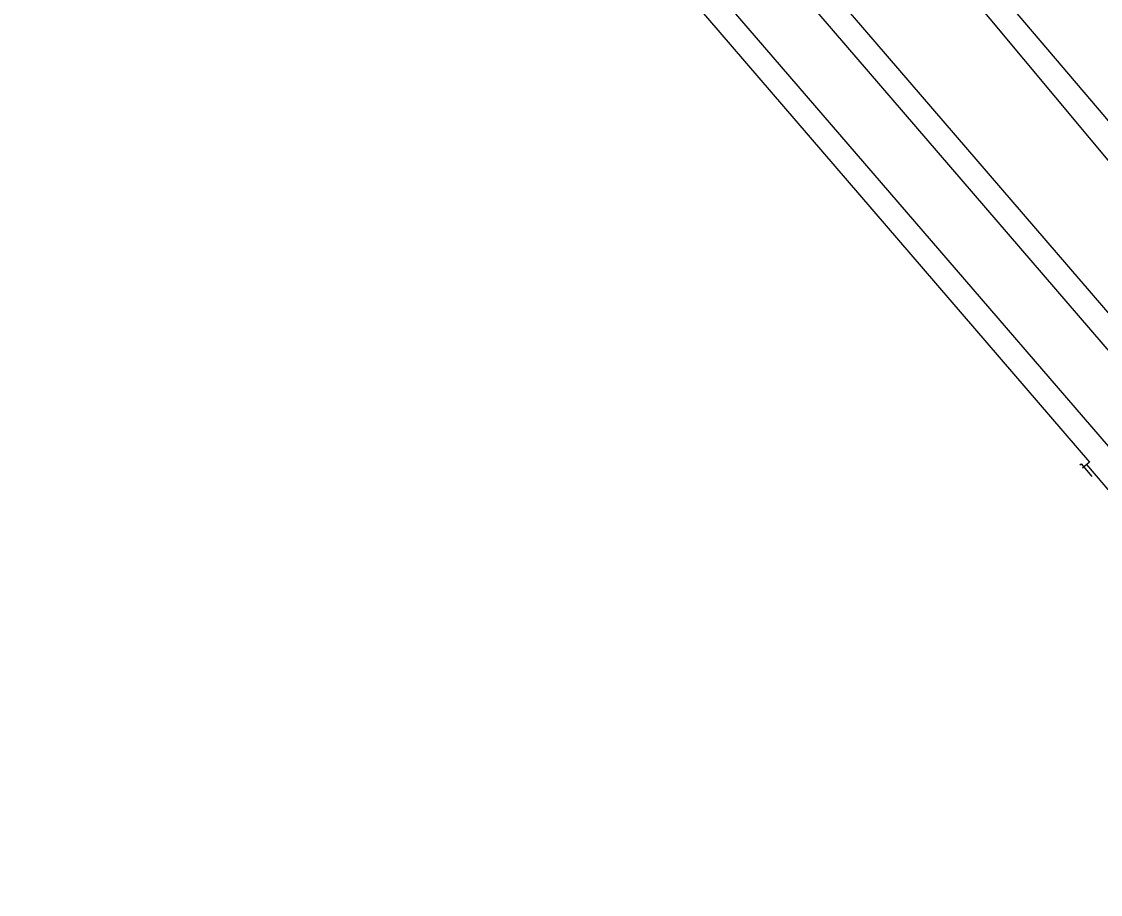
# Model space of a CAD drawing. Extents: x 159280 to 160375, y 384531 to 385872.
# Drawn here: x 159776.9 to 159851.1, y 384545.9 to 384605.8 of the extents above; entities that cross this region are included whole.
import ezdxf

# ---------------------------------------------------------------- set-up
doc = ezdxf.new("R2010")
doc.units = 0
for name, color, linetype in [('IMGEO_Hek', 7, 'Continuous'), ('IMGEO_Muur', 7, 'Continuous'), ('IMGEO_Perron', 7, 'Continuous'), ('IMGEO_Spoor', 7, 'Continuous'), ('IMGEO_Spoorbaan_halfverhard', 7, 'Continuous')]:
    doc.layers.add(name, color=color, linetype=linetype)

msp = doc.modelspace()

# ---------------------------------------------------------------- linework, layer by layer
at = {"layer": 'IMGEO_Hek'}
msp.add_lwpolyline([(159849.651, 384575.375), (159849.736, 384575.447), (159850.467, 384574.592)], dxfattribs=at)
at = {"layer": 'IMGEO_Muur'}
msp.add_lwpolyline([(159850.308, 384575.569), (159850.121, 384575.41)], dxfattribs=at)
at = {"layer": 'IMGEO_Perron'}
for points in [[(159683.522, 384787.637), (159685.761, 384789.572), (159780.079, 384680.271), (159817.635, 384636.512), (159843.469, 384606.024), (159861.633, 384584.28), (159861.317, 384584.011)], [(159859.326, 384582.212), (159856.674, 384579.95), (159723.551, 384734.618), (159680.593, 384785.107), (159682.86, 384787.065)], [(159673.132, 384781.501), (159673.442, 384781.767), (159720.743, 384726.19), (159850.308, 384575.569), (159850.121, 384575.41)], [(159850.121, 384575.41), (159849.832, 384575.163)]]:
    msp.add_lwpolyline(points, dxfattribs=at)
at = {"layer": 'IMGEO_Spoor'}
for points in [[(159298.199, 385256.49), (159411.661, 385119.073), (159479.574, 385036.952), (159497.518, 385015.086), (159547.984, 384954.122), (159574.623, 384922.081), (159600.311, 384891.721), (159624.474, 384863.39), (159693.925, 384782.643), (159798.951, 384660.882), (159851.357, 384599.293), (159887.061, 384556.423)], [(159292.269, 385251.591), (159303.604, 385237.883), (159381.29, 385143.78), (159423.02, 385093.315), (159434.25, 385079.86), (159454.7, 385054.967), (159609.414, 384867.732), (159645.768, 384823.978), (159681.181, 384781.708), (159706.75, 384751.729), (159755.58, 384694.837), (159880.093, 384550.14)], [(159288.968, 385248.86), (159394.808, 385120.766), (159451.562, 385051.926), (159485.007, 385011.602), (159559.99, 384920.75), (159634.682, 384830.526), (159669.934, 384788.543), (159680.14, 384776.226), (159725.395, 384723.206), (159772.582, 384668.348), (159876.925, 384547.284)]]:
    msp.add_lwpolyline(points, dxfattribs=at)
at = {"layer": 'IMGEO_Spoorbaan_halfverhard'}
msp.add_lwpolyline([(159875.323, 384545.859), (159850.121, 384575.41)], dxfattribs=at)

doc.saveas('drawing.dxf')
